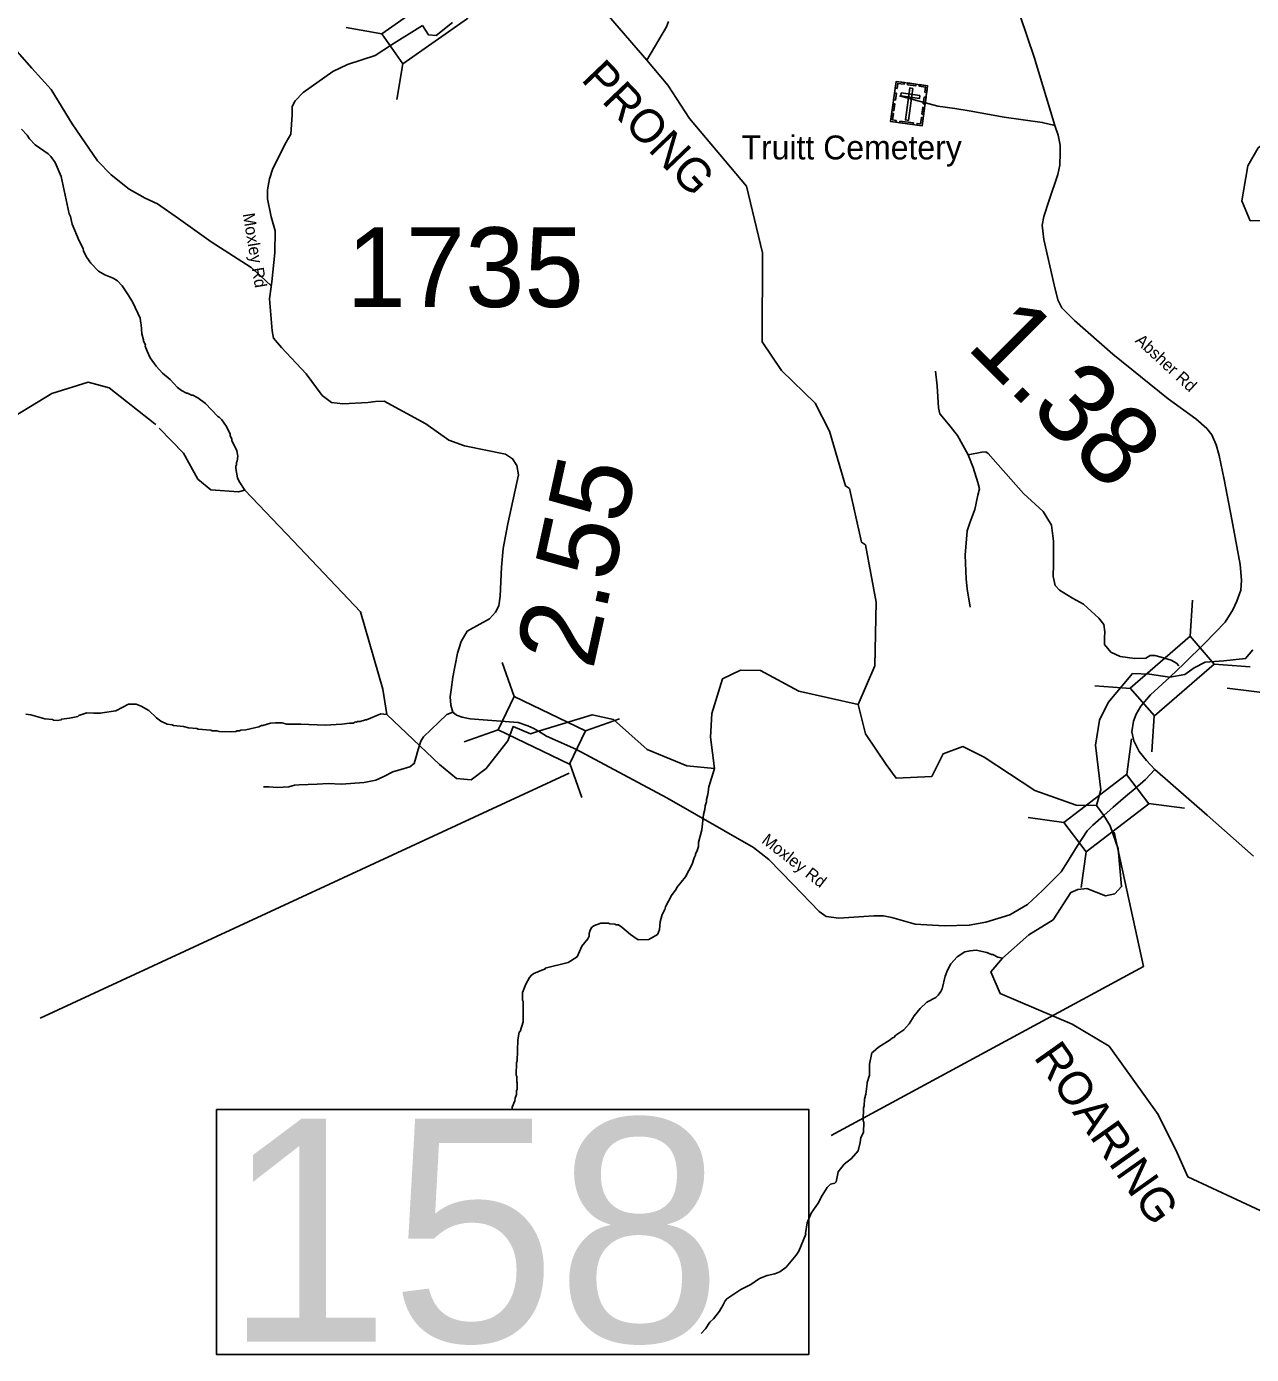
# Model space of a CAD drawing. Extents: x 1248224 to 1454986, y 825081 to 985870.
# Drawn here: x 1372209 to 1379894, y 949771 to 958101 of the extents above; entities that cross this region are included whole.
import ezdxf

# ---------------------------------------------------------------- set-up
doc = ezdxf.new("R2010")
doc.units = 0
for name, color, linetype in [('Exist Cultural Cemetery CELL', 7, 'Continuous'), ('Exist Cultural Cemetery Label', 7, 'Continuous'), ('Exist Hydrographic Creek Single Shore', 7, 'Continuous'), ('Exist Hydrographic Misc Water Feature', 7, 'Continuous'), ('Exist Hydrographic River Shore', 7, 'Continuous'), ('Exist Hydrographic River Shore Label', 7, 'Continuous'), ('Exist Road Non-System Type 51', 7, 'Continuous'), ('Exist Road Secondary Mileage Hundredths English Label', 7, 'Continuous'), ('Exist Road Secondary Structure Standard Bridge CELL', 7, 'Continuous'), ('Exist Road Secondary Structure Standard Bridge Number Label', 7, 'Continuous'), ('Exist Road Secondary Type 51 Attributed', 7, 'Continuous'), ('Exist Road Secondary Type 51 Label', 7, 'Continuous'), ('Exist Road Secondary Type 51 Number Label', 7, 'Continuous')]:
    doc.layers.add(name, color=color, linetype=linetype)

msp = doc.modelspace()

# ---------------------------------------------------------------- linework, layer by layer
at = {"layer": 'Exist Cultural Cemetery CELL'}
for points in [[(1377665.6, 957757), (1377862.8, 957729.6), (1377827.8, 957477.4), (1377630.6, 957504.7)], [(1377659.6, 957714.1), (1377670.8, 957712.5), (1377675.3, 957744.4), (1377715.4, 957738.8), (1377717, 957749.8), (1377665.6, 957757)], [(1377769.5, 957713), (1377751, 957715.5), (1377723.2, 957514.7), (1377741.7, 957512.1)], [(1377738.9, 957746.8), (1377790.3, 957739.7), (1377788.7, 957728.4), (1377737.4, 957735.5)], [(1377856.9, 957686.7), (1377845.6, 957688.2), (1377850.1, 957720.1), (1377809.9, 957725.7), (1377811.4, 957736.7), (1377862.8, 957729.6)], [(1377640.2, 957574), (1377646.1, 957616.9), (1377657.4, 957615.4), (1377651.4, 957572.5)], [(1377649.4, 957640.6), (1377655.4, 957683.5), (1377666.6, 957681.9), (1377660.7, 957639)], [(1377696.6, 957683.9), (1377694.1, 957665.4), (1377810.7, 957649.3), (1377813.3, 957667.8)], [(1377835.5, 957615.8), (1377841.5, 957658.7), (1377852.8, 957657.2), (1377846.8, 957614.3)], [(1377663.4, 957500.2), (1377664.9, 957511.6), (1377643.1, 957514.6), (1377648.7, 957554.7), (1377637.7, 957556.2), (1377630.5, 957504.8)], [(1377826.5, 957550.5), (1377832.4, 957593.4), (1377843.7, 957591.9), (1377837.7, 957549)], [(1377689.1, 957508.2), (1377773.1, 957496.6), (1377771.6, 957485.3), (1377687.5, 957496.9)], [(1377795, 957482), (1377796.6, 957493.3), (1377818.3, 957490.3), (1377823.9, 957530.3), (1377834.9, 957528.8), (1377827.8, 957477.4)]]:
    msp.add_lwpolyline(points, close=True, dxfattribs=at)
at = {"layer": 'Exist Hydrographic Creek Single Shore'}
for points in [[(1374303.9, 954430.3), (1373882.9, 954875.5), (1373578.1, 955192.2), (1373538.9, 955181.1), (1373364.8, 955194.4), (1373282.9, 955261.8), (1373194.8, 955424.4), (1373040.5, 955582.2)], [(1375421.8, 953680.6), (1375370.4, 953664.3), (1375261.9, 953709.2), (1375229, 953620.6), (1375091.9, 953445.9), (1374998.9, 953375.6), (1374906.9, 953384), (1374800.9, 953471.6), (1374470.1, 953785.4), (1374443.9, 953944.9), (1374303.9, 954430.3)], [(1379902.4, 954191.2), (1379857.3, 954135.7), (1379721.8, 954122.4), (1379603.9, 954113.8), (1379535.7, 954079.1), (1379476.5, 954036.6), (1379381.4, 954020.1)], [(1377427, 953848.8), (1377054, 953931.8), (1376814.9, 954061.4), (1376688.9, 954063.9), (1376575.3, 954008.9), (1376509, 953791.8), (1376500.4, 953643.3), (1376524.8, 953446.1), (1376351.9, 953463.4), (1376103.9, 953566.8), (1375891, 953755), (1375758, 953783.9), (1375421.8, 953680.6)], [(1378922.3, 953215.2), (1378949.6, 953312.7), (1378915.1, 953593.3), (1378941.3, 953749.5), (1378995.8, 953859.9), (1379148.4, 954041.7), (1379255.2, 954037.8), (1379337.5, 954026.3), (1379381.4, 954020.1)], [(1378967.4, 953152.2), (1378922.3, 953215.2)]]:
    msp.add_lwpolyline(points, dxfattribs=at)
at = {"layer": 'Exist Hydrographic Misc Water Feature'}
for points in [[(1376236.9, 958131.6), (1376224.1, 958099.9), (1376101.9, 957889.1)], [(1372177.9, 957457), (1372213.2, 957420.3), (1372228.6, 957395.9), (1372263.8, 957359.1), (1372344.6, 957303.3), (1372362.2, 957285), (1372389.4, 957248.4), (1372425.5, 957159.6), (1372476.3, 956926.4), (1372484, 956910.2), (1372495, 956862), (1372538.7, 956757.1), (1372563.7, 956708.5), (1372567.3, 956692.5), (1372588.4, 956652), (1372611.6, 956615.5), (1372660.6, 956566.4), (1372700.1, 956543.5), (1372751.6, 956522.3), (1372779.2, 956505.7), (1372808.5, 956475), (1372847.4, 956418.2), (1372876.3, 956369.5), (1372922.1, 956272.5), (1372925.5, 956240.4), (1372929.3, 956232.3), (1372932, 956172.4), (1372943.2, 956136.1), (1372943, 956128.1), (1372954.5, 956103.8), (1372954.3, 956095.8), (1372965.6, 956063.6), (1372984.8, 956023.2), (1373021.6, 955970.3), (1373062.7, 955927.4), (1373109.7, 955886.3), (1373156.7, 955837.3), (1373180.3, 955818.7), (1373212, 955802), (1373220, 955801.9), (1373243.6, 955789.3), (1373251.6, 955789.2), (1373283.3, 955772.5), (1373332.5, 955735.4), (1373408.7, 955655.6), (1373416.7, 955651.5), (1373434.2, 955633.1), (1373463.4, 955592.5), (1373486.3, 955544), (1373486.1, 955536), (1373497.6, 955511.7), (1373497.5, 955503.7), (1373528.1, 955439), (1373535.3, 955406.9), (1373530.6, 955375), (1373526.5, 955367.1), (1373526.1, 955351.1), (1373522, 955343.2), (1373521.7, 955329.2), (1373532.4, 955270.9), (1373543.8, 955246.7), (1373578.1, 955192.2)], [(1380095.5, 957488.8), (1380089.8, 957484.3), (1380052.3, 957428.1), (1379937.1, 957339.5), (1379871.5, 957226.9), (1379834, 957008), (1379887.1, 956882.9), (1380036.8, 956886.7), (1380118.1, 956930.4), (1380161.8, 956980.5), (1380258.7, 957005.5), (1380389.9, 956977.3), (1380464.9, 956886.7), (1380627.4, 956620.9), (1380683.7, 956533.3), (1380780.5, 956427), (1380814.9, 956355.1), (1380836.8, 956292.6), (1380864.9, 956233.1)], [(1373019.5, 955603.7), (1373014.8, 955608.5), (1372727.8, 955834.3), (1372595.9, 955869.8), (1372368.8, 955798.8), (1372089.8, 955630.4), (1371930.8, 955591), (1371819.9, 955494.7), (1371818.4, 955492.1)], [(1372204, 953787), (1372236, 953784.3), (1372323.5, 953758.4), (1372371.4, 953753.3), (1372379.2, 953749), (1372403.2, 953748.5), (1372427.3, 953752), (1372427.4, 953756), (1372477.9, 953761.9), (1372531.8, 953773.7), (1372537.9, 953778.5), (1372588.3, 953796.4), (1372632.2, 953793.3), (1372672.3, 953794.5), (1372683.2, 953796.1)], [(1372683.2, 953796.1), (1372768.5, 953808.3), (1372849.4, 953850.5), (1372897.4, 953849.4), (1372929.2, 953836.7), (1372976.6, 953809.6), (1373023.6, 953764.6), (1373051.1, 953744), (1373090.8, 953725.1), (1373122.7, 953720.3), (1373130.6, 953716.2), (1373194.4, 953710.8), (1373226.2, 953702.1), (1373278.1, 953696.9), (1373286, 953692.8), (1373366, 953686.9), (1373373.9, 953682.7), (1373403.8, 953682.1), (1373417.7, 953677.8), (1373489.7, 953676.2), (1373521.8, 953679.4), (1373529.8, 953683.2), (1373545.8, 953682.9), (1373553.9, 953686.7), (1373586, 953690), (1373666.4, 953708.1), (1373682.6, 953715.8), (1373690.6, 953715.6), (1373738.8, 953730.5), (1373770.9, 953733.8), (1373810.9, 953733), (1373842.7, 953724.2), (1373930.8, 953724.2), (1374082.6, 953718.8), (1374186.8, 953724.4), (1374234.9, 953731.4), (1374258.9, 953730.9), (1374273.9, 953739.3)], [(1374273.9, 953739.3), (1374278.5, 953738), (1374286.6, 953741.8), (1374302.6, 953741.3), (1374334.9, 953751.7), (1374342.9, 953751.3), (1374431.8, 953789), (1374470.1, 953785.4)], [(1376173.6, 952419.8), (1376179.5, 952436.1), (1376184.7, 952484), (1376197.8, 952531.7), (1376214.6, 952563.2), (1376219, 952579.1), (1376256.7, 952650.2), (1376285.7, 952689.4), (1376289.9, 952699.4), (1376343.5, 952768), (1376385.5, 952847), (1376398.5, 952886.7), (1376406.8, 952902.5), (1376407, 952910.5), (1376415.4, 952926.3), (1376424.1, 952958.1), (1376424.7, 952982), (1376446.7, 953061.5), (1376456.9, 953157.3), (1376465.7, 953189), (1376466.3, 953213), (1376474.9, 953236.8), (1376475.3, 953252.8), (1376484, 953284.6), (1376489.2, 953332.5), (1376524.8, 953446.1)], [(1375256.1, 951306.9), (1375256.5, 951322.9), (1375273.6, 951362.4), (1375273.9, 951378.4), (1375282.5, 951402.2), (1375283.1, 951426.2), (1375287.2, 951434.1), (1375288.2, 951474.1), (1375284.4, 951482.2), (1375285.1, 951514.2), (1375281.3, 951522.3), (1375283.3, 951602.3), (1375287.5, 951610.1), (1375291.4, 951744.8), (1375299.9, 951793.9), (1375305.3, 951797.8), (1375325.4, 951857.2), (1375324.5, 951985.3), (1375320.7, 951993.4), (1375321.8, 952041.4), (1375341.2, 952094.9), (1375364.2, 952136.3), (1375376.5, 952150.1), (1375392.8, 952161.6), (1375441.3, 952182.3), (1375461.4, 952187.9), (1375463.4, 952194.3), (1375606.5, 952230.3), (1375663.4, 952264.9), (1375693, 952332.1), (1375730.1, 952379.2), (1375738.5, 952395), (1375738.8, 952411), (1375745.4, 952432.8), (1375755.8, 952450.7), (1375772.1, 952462.2), (1375812.4, 952477.2), (1375860.4, 952476), (1375868.3, 952471.8), (1375900.3, 952471.1), (1375908.2, 952466.9), (1375922.2, 952466.4), (1375943.9, 952451.9), (1375998.7, 952404.5), (1376046, 952371.4), (1376114, 952373.7), (1376168.8, 952406.3), (1376173.6, 952419.8)], [(1377521.5, 951670.3), (1377553.9, 951699.7), (1377627, 951743.8), (1377643.3, 951757.5), (1377651.4, 951759.2), (1377663.7, 951773), (1377712.7, 951807.7), (1377747.5, 951844.9), (1377778.8, 951896.1), (1377815.8, 951941.2), (1377856.8, 951980.2), (1377913.5, 952010.8), (1377927.9, 952024.5), (1377946.4, 952047.9), (1377954.8, 952063.7), (1377972.8, 952143.3), (1377987.6, 952180.9), (1378008.6, 952220.5), (1378047.7, 952265.5), (1378096.4, 952296.3), (1378128.6, 952303.4), (1378166.7, 952306.5), (1378234.4, 952292.9), (1378264, 952280.1), (1378272, 952279.8), (1378303.7, 952263.1), (1378333.1, 952256.6)], [(1376442.5, 949903.1), (1376469.2, 949932.4), (1376496.2, 949973.7), (1376518.7, 949995.2), (1376557.9, 950042.2), (1376580.9, 950081.7), (1376591.4, 950107.4), (1376603.7, 950121.1), (1376691.5, 950178), (1376753.9, 950209.3), (1376806.8, 950248.1), (1376855.3, 950266.9), (1376903.6, 950277.6), (1376935.9, 950288.9), (1376974.6, 950317.9), (1377038.4, 950394.3), (1377055.1, 950419.9), (1377097.6, 950524.8), (1377096.1, 950529.2), (1377107.3, 950596.6), (1377132.8, 950658), (1377176.3, 950720.9), (1377201.5, 950768.3), (1377232.6, 950817.5), (1377253.1, 950839.1), (1377281.3, 950846.3), (1377289.5, 950854.1), (1377301, 950915.8), (1377339.1, 950964), (1377385.1, 951000.4), (1377426.3, 951048.7), (1377439.5, 951100.4), (1377444.2, 951132.3), (1377461.1, 951164), (1377462.6, 951227.8), (1377458.8, 951235.9), (1377460.7, 951317.9), (1377465.1, 951331.8), (1377466.1, 951371.8), (1377474.8, 951403.6), (1377484.4, 951471.3), (1377482.9, 951476.5), (1377497.8, 951523.1), (1377497.7, 951591.4), (1377513, 951662.6), (1377521.5, 951670.3)]]:
    msp.add_lwpolyline(points, dxfattribs=at)
at = {"layer": 'Exist Hydrographic River Shore'}
for points in [[(1377427, 953848.8), (1377532, 954089.7), (1377540, 954490), (1377472.9, 954849.2), (1377448, 954866.1), (1377372, 955202.5), (1377346.9, 955219.4), (1377246, 955562.9), (1377158, 955738.6), (1376944.9, 955943.3), (1376824, 956122.9), (1376826.9, 956681.1), (1376727, 957100), (1376368.9, 957524.1), (1376232, 957733.7), (1376101.9, 957889.1), (1375686.9, 958371.7)], [(1374882.5, 958126.2), (1374780.1, 958043.7), (1374732, 958048.1), (1374693.8, 958107.1)], [(1378922.3, 953215.2), (1378795, 953216.5), (1378535.6, 953309.2), (1378218.4, 953518.3), (1378083.7, 953584.3), (1377960.9, 953539.3), (1377889, 953395.5), (1377664.4, 953386.5), (1377602.9, 953471.1), (1377472.9, 953664), (1377427, 953848.8)], [(1379953.4, 950672.8), (1379495.2, 950885.6), (1379429.4, 951035.4), (1379310.1, 951277.2), (1379001.7, 951705.7), (1378770.1, 951844), (1378318.3, 952034.8), (1378260.3, 952171.3), (1378333.1, 952256.6), (1378498, 952402.4), (1378650, 952497.9), (1378762, 952669.6), (1378805.8, 952686.8), (1378862.1, 952693.8), (1378978, 952648.8), (1379037.4, 952661.5), (1379080, 952705.9), (1379057.4, 952942.3), (1379008.5, 953087.8), (1378967.4, 953152.2)]]:
    msp.add_lwpolyline(points, dxfattribs=at)
at = {"layer": 'Exist Road Non-System Type 51'}
for points in [[(1372086.5, 958015.6), (1372241.6, 957840.6), (1372363.7, 957705.2), (1372495.7, 957490.5), (1372654.1, 957259.3), (1372739.9, 957170.2), (1372852.1, 957081), (1372954.4, 957024.8), (1373030.3, 956988.5), (1373162.3, 956896.1), (1373366.9, 956750.7), (1373617.7, 956588.9), (1373677.1, 956536.1), (1373743.1, 956473.3)], [(1378661.8, 957480.7), (1378581.7, 957498.9), (1378343.5, 957531.6), (1378123.4, 957571.7), (1378034.3, 957586.2), (1377927, 957600.8), (1377732.4, 957653.6), (1377685.2, 957666.3)], [(1378116.6, 955414.3), (1378051.1, 955536.2), (1377992.9, 955607.2), (1377938.4, 955670.9), (1377931.1, 955709.1), (1377922, 955847.4), (1377912.9, 955938.3)], [(1378116.6, 955414.3), (1378147.5, 955334.3), (1378178.4, 955241.5), (1378187.5, 955201.4), (1378178.4, 955161.4), (1378158.4, 955070.4), (1378127.5, 954988.6), (1378111.1, 954937.6), (1378098.4, 954784.8), (1378103.8, 954633.8), (1378111.1, 954573.7), (1378129.3, 954459.1)], [(1379438.3, 954089.7), (1379423.8, 954107.9), (1379391, 954126.1), (1379327.4, 954146.1), (1379287.4, 954155.2), (1379258.3, 954155.2), (1379231, 954138.9), (1379162, 954137.1), (1379071.1, 954149.8), (1379012.9, 954177.1), (1378972.9, 954224.4), (1378972.9, 954266.2), (1378974.7, 954304.4), (1378969.2, 954349.9), (1378936.5, 954390), (1378840.2, 954477.3), (1378771.1, 954515.5), (1378691.1, 954564.6), (1378663.8, 954593.7), (1378651.1, 954650.1), (1378652.9, 954728.4), (1378652.9, 954872.1), (1378640.2, 954974), (1378587.5, 955059.5), (1378463.8, 955172.3), (1378305.7, 955352.5), (1378242, 955421.6), (1378227.5, 955432.5), (1378202, 955430.7), (1378116.6, 955414.3)], [(1373920.1, 953344), (1374033.4, 953348), (1374102.2, 953352.1), (1374183.1, 953348), (1374326.7, 953358.1), (1374399.6, 953374.3), (1374450.1, 953396.6), (1374506.8, 953425), (1374557.4, 953441.1), (1374614, 953457.3), (1374640.3, 953477.6), (1374652.4, 953514), (1374666.6, 953566.7), (1374682.8, 953617.3), (1374699, 953645.6), (1374796.1, 953736.7), (1374846.6, 953785.3), (1374882.9, 953801)], [(1373920.1, 953344), (1373889.8, 953342), (1373855.4, 953331.8), (1373784.6, 953327.8), (1373730, 953331.8), (1373694.9, 953331.8)]]:
    msp.add_lwpolyline(points, dxfattribs=at)
at = {"layer": 'Exist Road Secondary Structure Standard Bridge CELL'}
for p, q in [((1374214.7, 958094.1), (1374437.7, 958055.4)), ((1374532.3, 957643), (1374571, 957866)), ((1379525.6, 954501.6), (1379509.2, 954275.8)), ((1375194, 954111.3), (1375269, 953897.7)), ((1379886.5, 954084.2), (1379660.7, 954100.6)), ((1379136.9, 953948.4), (1378911.2, 953964.8)), ((1375715.5, 953682.3), (1375929.1, 953757.4)), ((1379285, 953777.2), (1379268.6, 953551.4)), ((1374955.3, 953613.9), (1375168.8, 953688.9)), ((1379111.9, 953408.3), (1379142.2, 953632.6)), ((1375617.6, 953478.2), (1375692.7, 953264.7)), ((1379249.1, 953228.2), (1379473.4, 953197.9)), ((1378492.6, 953139), (1378716.9, 953108.7)), ((1378827, 952700.1), (1378857.3, 952924.5))]:
    msp.add_line(p, q, dxfattribs=at)
for points in [[(1374437.7, 958055.4), (1374843.1, 958340.7), (1374976.4, 958151.3), (1374571, 957866)], [(1379660.7, 954100.6), (1379285.7, 953776.3), (1379134.2, 953951.5), (1379509.2, 954275.8)], [(1375269, 953897.7), (1375716, 953683.3), (1375615.8, 953474.5), (1375168.8, 953688.9)], [(1378716.9, 953108.7), (1379111.3, 953409.1), (1379251.6, 953224.9), (1378857.3, 952924.5)]]:
    msp.add_lwpolyline(points, close=True, dxfattribs=at)
at = {"layer": 'Exist Road Secondary Structure Standard Bridge Number Label'}
msp.add_line((1375614, 953418.2), (1372293.7, 951880.4), dxfattribs=at)
for points in [[(1379741.7, 953949.8), (1382133.3, 953654.9), (1383574.9, 952868.6)], [(1379033.3, 953047.4), (1379216.4, 952205.4), (1377257.8, 951143.7)]]:
    msp.add_lwpolyline(points, dxfattribs=at)
msp.add_lwpolyline([(1373400.5, 951307.8), (1377116.4, 951307.8), (1377116.4, 949771.4), (1373400.5, 949771.4)], close=True, dxfattribs=at)
at = {"layer": 'Exist Road Secondary Type 51 Attributed'}
for points in [[(1379381.4, 954020.1), (1379472.6, 954106.1), (1379601.3, 954233.6), (1379728.7, 954364.9), (1379776.7, 954442.3), (1379802, 954496.8), (1379827.2, 954564.6), (1379831.2, 954627.1), (1379824.6, 954726.9), (1379771.5, 955009.1), (1379723.6, 955260.5), (1379692.1, 955410), (1379673.5, 955477.8), (1379646.9, 955540.4), (1379613.7, 955578.9), (1379546.3, 955641), (1379372.2, 955764.7), (1379025.7, 956045.8), (1378783.8, 956257.2), (1378705.4, 956335.7), (1378678.8, 956386.3), (1378656.6, 956480), (1378591.5, 956764.7), (1378582.2, 956855.1), (1378591.3, 956908.6), (1378625.8, 957011), (1378679, 957171.9), (1378692.3, 957230.4), (1378694.9, 957308.9), (1378695, 957357.3), (1378681.7, 957418.5), (1378661.8, 957480.7), (1378531.8, 957909.4), (1378445.4, 958162.1)], [(1375421.8, 953680.6), (1375392.2, 953697.4), (1375354.9, 953714.1), (1375294.4, 953736), (1374993.4, 953757.9), (1374943.2, 953768.2), (1374905.9, 953781.1), (1374882.9, 953801), (1374870.8, 953844.6), (1374867.8, 953897.3), (1374872.3, 953939.5), (1374882.8, 954020), (1374912.9, 954170.5), (1374935.4, 954244.3), (1374974.5, 954309.1), (1375113, 954385.9), (1375152.1, 954426.5), (1375171.7, 954467.2), (1375180.6, 954526.7), (1375188.1, 954708.8), (1375198.7, 954826.3), (1375228.7, 954980.4), (1375296.4, 955289.1), (1375284.3, 955347.8), (1375258.8, 955390), (1375215.1, 955418.6), (1374956.9, 955470.8), (1374859.1, 955505.4), (1374713.7, 955608.8), (1374453.4, 955751.8), (1374398.1, 955749.3), (1374349.6, 955742.8), (1374194.6, 955733.7), (1374122.4, 955742.8), (1374063.7, 955786.4), (1373963.2, 955922.7), (1373808.3, 956086.8), (1373758.6, 956145.6), (1373749.6, 956192.2), (1373733, 956393.3), (1373748, 956500.2), (1373766.1, 956680.3), (1373769.1, 956820.3), (1373743.5, 956906.1), (1373721, 957020.5), (1373721, 957076.3), (1373733, 957145.5), (1373755.4, 957209.5), (1373838.2, 957375.1), (1373868.3, 957426.3), (1373875.8, 957546.7), (1373875.8, 957599.5), (1373893.8, 957635.6), (1373944.5, 957686.1), (1374131.1, 957818.6), (1374222.9, 957862.2), (1374397.4, 957919.5), (1374498.2, 957985.7), (1374693.8, 958107.1)], [(1379288.2, 953440.3), (1379235.1, 953497.5), (1379189.7, 953554.4), (1379157.5, 953619.7), (1379144.7, 953676.3), (1379153.7, 953743.3), (1379170.4, 953788.3), (1379200, 953837.2), (1379260.4, 953909.3), (1379381.4, 954020.1)], [(1376770.9, 952952), (1376227, 953261.7), (1375655.9, 953568.6), (1375470.7, 953649.7), (1375421.8, 953680.6)], [(1379288.2, 953440.3), (1379229.8, 953377.5), (1379164.2, 953322.1), (1379103.7, 953271.9), (1379027.8, 953204.9), (1378967.4, 953152.2)], [(1379907.5, 952896.4), (1379615.9, 953154.1), (1379288.2, 953440.3)], [(1378967.4, 953152.2), (1378899.2, 953090.4), (1378864.4, 953055.6), (1378800.1, 952960.3), (1378740.9, 952861.2), (1378699.8, 952798.1), (1378583.9, 952681.8), (1378489.1, 952594.5), (1378377.8, 952528.2), (1378228.8, 952483), (1378124, 952463.5), (1377966, 952460.5), (1377785.5, 952469.5), (1377638, 952511.7), (1377585.3, 952522.2), (1377524.2, 952523.6), (1377306, 952507.1), (1377226.3, 952519.1), (1377182.7, 952549.2), (1377017.6, 952721.7), (1376865.7, 952875.3), (1376770.9, 952952)]]:
    msp.add_lwpolyline(points, dxfattribs=at)

# ---------------------------------------------------------------- texts
at = {"layer": 'Exist Cultural Cemetery Label'}
msp.add_text('Truitt Cemetery', height=150, dxfattribs=at).set_placement((1376695, 957267.3))
at = {"layer": 'Exist Hydrographic River Shore Label'}
for s, rotation, p in [('PRONG', 313.71699, (1375682.4, 957765.7)), ('ROARING', 305.25333, (1378523.7, 951635.7))]:
    msp.add_text(s, height=210, rotation=rotation, dxfattribs=at).set_placement(p)
at = {"layer": 'Exist Road Secondary Mileage Hundredths English Label'}
for s, rotation, p in [('1.38', 314.97544, (1378098.1, 956089.2)), ('2.55', 77.62842, (1375762.3, 954059.6))]:
    msp.add_text(s, height=500, rotation=rotation, dxfattribs=at).set_placement(p)
at = {"layer": 'Exist Road Secondary Structure Standard Bridge Number Label'}
msp.add_text('158', height=1400, dxfattribs=at).set_placement((1373450.7, 949850.5))
at = {"layer": 'Exist Road Secondary Type 51 Label'}
for s, rotation, p in [('Moxley Rd', 279.47467, (1373565.3, 956924.7)), ('Absher Rd', 317.36581, (1379159.3, 956124.6)), ('Moxley Rd', 322.17248, (1376816, 952984.8))]:
    msp.add_text(s, height=75, rotation=rotation, dxfattribs=at).set_placement(p)
at = {"layer": 'Exist Road Secondary Type 51 Number Label'}
msp.add_text('1735', height=500, dxfattribs=at).set_placement((1374217.5, 956341.3))

doc.saveas('drawing.dxf')
